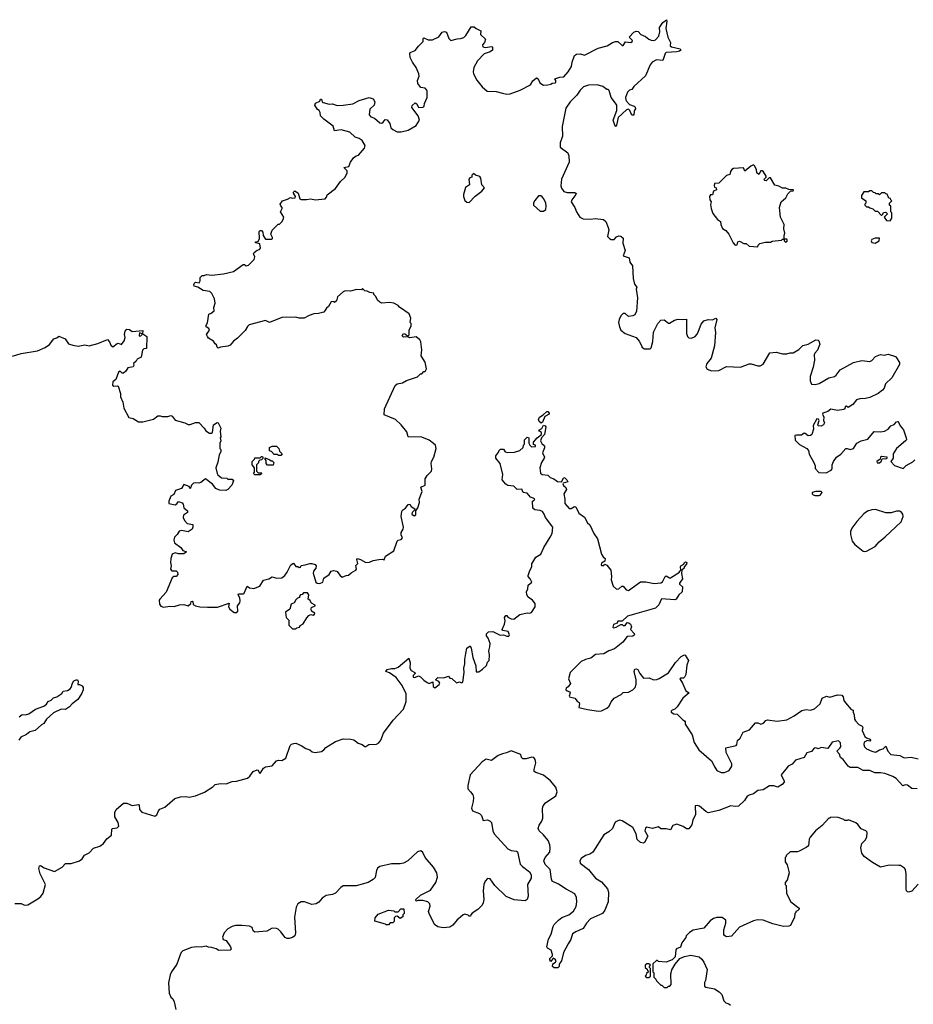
# Model space of a CAD drawing. Extents: x 1980017 to 2252640, y 74400 to 266395.
# Tile 277 of 388: x 2107881 to 2116180, y 230782 to 239928. Entities that reach past the tile are written whole.
import ezdxf

# ---------------------------------------------------------------- set-up
doc = ezdxf.new("R2010")
doc.units = 0

msp = doc.modelspace()

# ---------------------------------------------------------------- linework, layer by layer
at = {"layer": '0CON20XD'}
for points in [[(2111705.8, 235824.2), (2111726.2, 235865), (2111750, 235945), (2111742.5, 235975), (2111725, 235992.5), (2111685, 236023.3), (2111615, 236050), (2111490, 236055), (2111475, 236100), (2111422.5, 236165), (2111372.5, 236215), (2111267, 236257), (2111270, 236315), (2111368.3, 236531.7), (2111385, 236546.7), (2111435, 236553.8), (2111474.1, 236575.9), (2111575, 236610), (2111601.7, 236638.3), (2111615, 236640), (2111635, 236660), (2111645, 236660), (2111660, 236685), (2111647, 236747), (2111610, 236805), (2111617, 236863), (2111606.4, 236936.4), (2111597.5, 236955), (2111563, 236983), (2111505, 236973.3), (2111485, 236982.5), (2111445, 236980), (2111433, 236993), (2111445, 237012.5), (2111465, 237007.5), (2111485, 236990), (2111497.7, 237002.3), (2111498.8, 237045), (2111516.1, 237086.1), (2111516.7, 237105), (2111507.5, 237115), (2111512.5, 237155), (2111497.5, 237195), (2111407, 237257), (2111395, 237272.5), (2111355, 237296.7), (2111315, 237302.5), (2111245, 237296.7), (2111225, 237303.3), (2111203, 237323), (2111188.3, 237358.3), (2111170, 237375), (2111168.3, 237388.3), (2111133, 237393), (2111107, 237407), (2111085, 237410), (2111065, 237430), (2111055, 237420), (2111008.3, 237421.7), (2110953, 237407), (2110905, 237410), (2110885, 237400), (2110832.5, 237355), (2110821.7, 237318.3), (2110805, 237300), (2110795, 237310), (2110773.6, 237306.4), (2110750, 237265), (2110730.7, 237249.3), (2110705, 237212.5), (2110655, 237200), (2110613, 237197), (2110568.3, 237181.7), (2110523, 237157), (2110475, 237156.7), (2110445, 237166.7), (2110315, 237163.3), (2110200, 237115), (2110165, 237135.7), (2110013.3, 237095), (2109995, 237080), (2109975, 237042), (2109905, 236969.2), (2109866.7, 236943.3), (2109835, 236905.7), (2109812.5, 236895), (2109745, 236887.5), (2109725, 236876.7), (2109713.8, 236885), (2109708.3, 236908.3), (2109695, 236917.5), (2109681.4, 236941.4), (2109635, 236971.2), (2109624.2, 236985), (2109616, 237005), (2109643.8, 237045), (2109638.8, 237058.8), (2109613.3, 237075), (2109610, 237085), (2109626.4, 237113.6), (2109636.7, 237193.3), (2109658.3, 237201.7), (2109686.7, 237225), (2109682.5, 237255), (2109696.7, 237295), (2109690, 237335), (2109664, 237385), (2109646.2, 237405), (2109585, 237414.3), (2109535, 237443.8), (2109502, 237452), (2109497.5, 237465), (2109505, 237480), (2109515, 237490), (2109546.4, 237483.6), (2109555.9, 237504.1), (2109556.7, 237535), (2109575, 237552.5), (2109595, 237552.5), (2109615, 237562.5), (2109664.3, 237554.3), (2109775, 237566.7), (2109865, 237590.6), (2109955, 237653.3), (2109970, 237655), (2109985, 237642.5), (2110005, 237647.5), (2110058.8, 237701.2), (2110063.3, 237725), (2110053.3, 237755), (2110057.5, 237765), (2110085, 237787.5), (2110107, 237793), (2110117.5, 237805), (2110110, 237845), (2110070, 237855), (2110070, 237865), (2110095, 237867.5), (2110109.2, 237895), (2110105, 237960), (2110115, 237970), (2110125, 237970), (2110140, 237955), (2110142.5, 237925), (2110165, 237890.8), (2110221.2, 237888.8), (2110230, 237895), (2110228.8, 237905), (2110213.3, 237935), (2110226.4, 237973.6), (2110240.7, 237989.3), (2110281.7, 238028.3), (2110295, 238030), (2110315, 238050), (2110327, 238073), (2110332.5, 238095), (2110302.5, 238145), (2110320, 238175), (2110320, 238185), (2110305, 238200), (2110300, 238215), (2110322.5, 238245), (2110369.5, 238260.5), (2110395, 238277.5), (2110415, 238270), (2110440, 238275), (2110442.5, 238285), (2110423, 238317), (2110423, 238327), (2110435, 238337.5), (2110465.8, 238315.8), (2110482.5, 238265), (2110495, 238258.8), (2110545, 238257.5), (2110585, 238264), (2110625, 238256), (2110717.5, 238265), (2110731.7, 238278.3), (2110735, 238300), (2110815, 238360), (2110860, 238425), (2110902.5, 238465), (2110922.5, 238505), (2110922.5, 238525), (2110890, 238555), (2110937.5, 238565), (2110954.3, 238605.7), (2110980, 238645), (2111005, 238663.3), (2111028.8, 238671.2), (2111083.3, 238735), (2111089.3, 238759.3), (2111062.5, 238805), (2111033.6, 238823.6), (2110995, 238836.7), (2110947.5, 238885), (2110865, 238905.7), (2110805, 238897.5), (2110790.6, 238940.6), (2110704.2, 239004.2), (2110673.9, 239033.9), (2110672.5, 239065), (2110662.5, 239085), (2110647.5, 239095), (2110622.5, 239135), (2110627, 239153), (2110668.3, 239171.7), (2110675, 239190), (2110685, 239190), (2110690, 239165), (2110698.3, 239158.3), (2110755, 239143.3), (2110785, 239146.7), (2110828.8, 239131.2), (2110885, 239133.3), (2110975, 239147.5), (2111035, 239177.5), (2111125.9, 239205.9), (2111165, 239193.8), (2111179.2, 239165), (2111173.3, 239135), (2111132, 239098), (2111126.7, 239045), (2111142.5, 239025), (2111175, 239012.5), (2111225, 238970.8), (2111243.6, 238966.4), (2111257.5, 238975), (2111275, 239002.5), (2111295, 238997.5), (2111317.5, 238965), (2111327.5, 238925), (2111345, 238907.5), (2111385, 238887.5), (2111425, 238886.7), (2111487.7, 238902.3), (2111562.5, 238945), (2111592.5, 238995), (2111582.5, 239035), (2111523, 239113), (2111525, 239130), (2111555, 239156.7), (2111568.3, 239148.3), (2111583.8, 239113.8), (2111627.5, 239115), (2111636, 239124), (2111639.5, 239150.5), (2111663.8, 239205), (2111665.9, 239264.1), (2111661.2, 239275), (2111645, 239292.5), (2111605, 239297.5), (2111577.5, 239335), (2111576.7, 239365), (2111590, 239405), (2111588.8, 239425), (2111563.3, 239485), (2111527.5, 239535), (2111506.7, 239576.7), (2111503.8, 239615), (2111506.7, 239623.3), (2111555, 239642.5), (2111585, 239683.3), (2111627.5, 239725), (2111627.5, 239755), (2111635, 239760), (2111675, 239742.5), (2111715, 239742.5), (2111775, 239770), (2111805, 239812.5), (2111825, 239820), (2111845, 239812.5), (2111865, 239752.5), (2111884.1, 239734.1), (2111945, 239752), (2111975, 239753.8), (2112005, 239763.3), (2112025, 239782.5), (2112075, 239863.3), (2112101.7, 239861.7), (2112120, 239845), (2112162.5, 239825), (2112161.4, 239791.4), (2112207, 239747), (2112197.5, 239715), (2112177.5, 239695), (2112182.5, 239675), (2112205, 239671.2), (2112265, 239680), (2112271.7, 239671.7), (2112272.5, 239645), (2112251.7, 239628.3), (2112195, 239611.2), (2112133.3, 239545), (2112098.8, 239485), (2112091.2, 239445), (2112094.1, 239424.1), (2112125, 239366.7), (2112175, 239303.3), (2112223.9, 239263.9), (2112305, 239261.2), (2112365, 239246.2), (2112405, 239236.7), (2112435, 239238.8), (2112527.7, 239272.3), (2112625, 239323.3), (2112645, 239360), (2112681.2, 239388.8), (2112695, 239380), (2112712.3, 239342.3), (2112745, 239320), (2112785, 239322.5), (2112815, 239330), (2112825, 239340), (2112855, 239342.5), (2112860, 239345), (2112860, 239365), (2112851.7, 239378.3), (2112897, 239393), (2112935, 239397.5), (2112975, 239442.5), (2113005, 239492.5), (2113011.4, 239535), (2113033.8, 239595), (2113051.7, 239608.3), (2113085, 239610), (2113125, 239597.5), (2113252.5, 239665), (2113335.8, 239684.2), (2113385, 239716.7), (2113413.6, 239726.4), (2113436.1, 239726.1), (2113475, 239687.5), (2113485, 239687.5), (2113506.7, 239723.3), (2113557.5, 239715), (2113570, 239725), (2113572.5, 239735), (2113542.5, 239765), (2113585, 239812.5), (2113605, 239822.5), (2113625, 239817.5), (2113649.3, 239789.3), (2113693.6, 239773.6), (2113725, 239747.5), (2113745, 239737.5), (2113770, 239735), (2113785, 239742.5), (2113815.9, 239774.1), (2113825.8, 239815), (2113824.2, 239855), (2113834.5, 239875.5), (2113855, 239902), (2113888.3, 239928.3), (2113892.5, 239915), (2113881.2, 239845), (2113901.2, 239765), (2113926.4, 239716.4), (2113922.5, 239685), (2113935, 239676.7), (2114015, 239656.7), (2114022.5, 239645), (2114010, 239635), (2113985, 239630), (2113885, 239622.5), (2113876.4, 239613.6), (2113855, 239550), (2113793.6, 239556.4), (2113755, 239532.5), (2113735, 239507.5), (2113692.3, 239407.7), (2113583.6, 239306.4), (2113565, 239280), (2113545, 239272.5), (2113526.7, 239255), (2113508.6, 239205), (2113509.2, 239185), (2113515, 239170), (2113545, 239141.2), (2113587.5, 239125), (2113597.5, 239115), (2113599.3, 239100.7), (2113588.3, 239081.7), (2113585, 239040), (2113565, 239040), (2113546.2, 239086.2), (2113535, 239097.5), (2113515, 239092.5), (2113439.5, 239020.5), (2113425, 238947.5), (2113415, 238937.5), (2113410, 238940), (2113392.5, 238995), (2113427.5, 239085), (2113426.7, 239135), (2113414.1, 239154.1), (2113373.3, 239205), (2113355, 239270), (2113345, 239280), (2113335, 239280), (2113297, 239307), (2113245, 239322.5), (2113165, 239320), (2113116.4, 239303.6), (2113086.1, 239273.9), (2113053.9, 239226.1), (2112994.2, 239165.8), (2112953.3, 239105), (2112917.5, 238935), (2112922.5, 238845), (2112900, 238785), (2112900, 238745), (2112970.7, 238690.7), (2112980, 238665), (2112983.6, 238606.4), (2112913.6, 238446.4), (2112907.5, 238385), (2112913.3, 238363.3), (2112933.3, 238333.3), (2112965, 238323.3), (2113035, 238323.3), (2113047.5, 238315), (2113046.7, 238305), (2113007.5, 238255), (2113002.5, 238235), (2113037.5, 238185), (2113053, 238143), (2113083.6, 238093.6), (2113115, 238080), (2113185, 238074), (2113225, 238080.8), (2113303.3, 238073.3), (2113323.6, 238053.6), (2113347.3, 237997.3), (2113351.2, 237975), (2113340, 237915), (2113357.5, 237895), (2113375, 237886.7), (2113403, 237887), (2113425, 237910), (2113445, 237920), (2113465, 237916.7), (2113485, 237900), (2113482.3, 237852.3), (2113503.8, 237785), (2113486.2, 237735), (2113542.5, 237715), (2113546.2, 237675), (2113571.2, 237641.2), (2113579.4, 237525), (2113590.8, 237470.8), (2113612.5, 237445), (2113606.7, 237425), (2113618.8, 237345), (2113608.3, 237221.7), (2113593, 237187), (2113575, 237177.5), (2113535, 237172.5), (2113505, 237200), (2113485, 237200), (2113463, 237177), (2113447.5, 237145), (2113443.3, 237115), (2113450, 237075), (2113463.3, 237045), (2113505, 237013.8), (2113605, 236976.7), (2113633.6, 236943.6), (2113660, 236895), (2113660, 236885), (2113685, 236870), (2113735, 236870), (2113745, 236880), (2113761.7, 236938.3), (2113767.5, 237025), (2113807.5, 237105), (2113835, 237137.5), (2113865, 237140), (2113905, 237110), (2113915, 237110), (2113963, 237137), (2113995, 237147.5), (2114035, 237142.5), (2114075, 237147.5), (2114073.3, 237015), (2114082.5, 236985), (2114095, 236973.3), (2114119.3, 236970.7), (2114153.6, 236986.4), (2114173.6, 237006.4), (2114186.1, 237033.9)], [(2114735, 237820), (2114740, 237835), (2114755, 237850), (2114805, 237862.5), (2114855, 237862.5), (2114868.3, 237871.7), (2114955, 237880), (2114965, 237890), (2114980, 237890), (2114980, 237875), (2114993, 237863), (2115008.3, 237871.7), (2115010, 237885), (2115005, 237890), (2114980, 237890), (2114980, 237925), (2114987.5, 237945), (2114977.5, 237985), (2114980, 238025), (2114946.2, 238095), (2114936.7, 238185), (2114952.5, 238235), (2114995, 238272.5), (2115015, 238310), (2115041.7, 238338.3), (2115065, 238340), (2115068.3, 238348.3), (2115025, 238350), (2114995, 238362.5), (2114965, 238362.5), (2114931.7, 238381.7), (2114895, 238390), (2114855, 238460), (2114841.7, 238458.3), (2114815, 238432.5), (2114800, 238435), (2114792.5, 238445), (2114812.5, 238465), (2114812.5, 238475), (2114790, 238515), (2114775.8, 238525.8), (2114765, 238523.3), (2114745, 238490), (2114727.5, 238505), (2114723.8, 238535), (2114707.5, 238567.5), (2114695, 238578.8), (2114670.9, 238569.1), (2114615, 238522.5), (2114601.7, 238551.7), (2114510, 238545), (2114493.6, 238536.4), (2114481.7, 238518.3), (2114475, 238490), (2114445, 238480), (2114375, 238410), (2114334.1, 238405.9), (2114330, 238385), (2114333.8, 238373.8), (2114350, 238365), (2114351.7, 238348.3), (2114323.6, 238336.4), (2114315, 238300), (2114295, 238300), (2114287.5, 238285), (2114290, 238255), (2114302.5, 238235), (2114297.5, 238212.5), (2114304.1, 238174.1), (2114319.2, 238129.2), (2114362.3, 238072.3), (2114388, 238055), (2114392, 238025), (2114408.1, 237988.1), (2114439.6, 237969.6), (2114466.6, 237936.6), (2114506, 237855), (2114525, 237833.8), (2114543, 237837), (2114550, 237865), (2114565, 237872.5), (2114605, 237850), (2114628.3, 237848.3), (2114655, 237823.3), (2114735, 237820)], [(2112055, 238230), (2112110, 238290), (2112172.5, 238335), (2112197.5, 238365), (2112173.3, 238395), (2112162.5, 238455), (2112153, 238473), (2112113, 238483), (2112095, 238500), (2112080, 238485), (2112080, 238465), (2112061.7, 238458.3), (2112053, 238447), (2112057.5, 238395), (2112021.7, 238368.3), (2112003.8, 238305), (2112003.3, 238285), (2112015, 238250), (2112033.3, 238233.3), (2112055, 238230)], [(2112745, 238150), (2112767.5, 238165), (2112771.2, 238195), (2112766.7, 238225), (2112750, 238265), (2112733, 238283), (2112721.7, 238291.7), (2112698.3, 238291.7), (2112665, 238250), (2112653, 238227), (2112652.5, 238205), (2112715, 238150), (2112745, 238150)], [(2115965, 238060), (2115980, 238085), (2115980, 238135), (2115970, 238145), (2115970, 238195), (2115960, 238205), (2115960, 238225), (2115980, 238245), (2115970, 238255), (2115968.3, 238268.3), (2115951.7, 238271.7), (2115938.3, 238308.3), (2115925, 238310), (2115915, 238320), (2115885, 238320), (2115865, 238300), (2115855, 238310), (2115835, 238310), (2115825, 238320), (2115811.7, 238321.7), (2115795, 238340), (2115775, 238340), (2115765, 238330), (2115721.7, 238328.3), (2115700, 238295), (2115700, 238275), (2115740, 238245), (2115740, 238225), (2115730, 238215), (2115730, 238205), (2115745, 238190), (2115765, 238190), (2115775, 238180), (2115805, 238170), (2115825, 238150), (2115848.3, 238148.3), (2115885, 238110), (2115898.3, 238121.7), (2115901.7, 238138.3), (2115925, 238140), (2115940, 238125), (2115910, 238095), (2115931.7, 238061.7), (2115965, 238060)], [(2115825, 237852.5), (2115863.3, 237875), (2115865, 237900), (2115825, 237898), (2115794.6, 237885.4), (2115788.9, 237875), (2115795, 237858), (2115825, 237852.5)], [(2114186.1, 237033.9), (2114209.3, 237100.7), (2114235, 237132.5), (2114275, 237142.5), (2114315, 237140), (2114345, 237156.2), (2114355, 237142.5), (2114336.7, 237065), (2114342.5, 237022.5), (2114335, 236900), (2114303.8, 236785), (2114263.3, 236735), (2114252.5, 236705), (2114265, 236682.5), (2114305, 236666.7), (2114375, 236671.2), (2114446.4, 236706.4), (2114575, 236700), (2114655, 236732.5), (2114675, 236732.5), (2114735, 236712.5), (2114757, 236713), (2114785, 236730), (2114847.1, 236832.9), (2114905, 236838.8), (2114965, 236823.8), (2115005, 236823.3), (2115035, 236833.3), (2115065, 236834), (2115116.2, 236865), (2115155, 236902.5), (2115205, 236914), (2115275, 236953.3), (2115295, 236952.5), (2115302.5, 236945), (2115312.5, 236915), (2115290.7, 236859.3), (2115265, 236830), (2115260, 236815), (2115263.8, 236765), (2115251.2, 236701.2), (2115221.2, 236615), (2115221.2, 236575), (2115234.2, 236544.2), (2115269.5, 236540.5), (2115305, 236548.8), (2115395, 236602), (2115447.5, 236615), (2115463.9, 236626.1), (2115501.2, 236675), (2115625, 236743.3), (2115701.7, 236761.7), (2115775, 236753.8), (2115795, 236764), (2115828.8, 236801.2), (2115875, 236817.5), (2115908.3, 236811.7), (2115945, 236821.1), (2116015, 236798.8), (2116025, 236788.8), (2116053.3, 236745), (2116053.3, 236725), (2115979.4, 236600.6), (2115921.2, 236545), (2115908, 236505), (2115895, 236488), (2115854.5, 236455.5), (2115775, 236419.2), (2115735, 236410), (2115682.3, 236407.7), (2115652.3, 236397.7), (2115617.5, 236355), (2115575, 236327.5), (2115559.3, 236339.3), (2115547.5, 236335), (2115543.8, 236315), (2115535, 236306.2), (2115475, 236299.2), (2115415, 236311.2), (2115385, 236290), (2115340, 236275), (2115336.7, 236265), (2115350, 236235), (2115346.7, 236205), (2115353.8, 236185), (2115346.7, 236165), (2115325, 236152.5), (2115297.5, 236155), (2115294, 236165), (2115306.2, 236205), (2115298.1, 236218.1), (2115285, 236221.2), (2115251.1, 236158.9), (2115254.2, 236125), (2115236.2, 236075), (2115225, 236066.2), (2115205, 236063.8), (2115176.1, 236086.1), (2115165, 236086.7), (2115141.7, 236068.3), (2115095, 236070), (2115080, 236065), (2115081.7, 236021.7), (2115123.6, 235983.6), (2115190, 235945), (2115207, 235927), (2115213, 235893), (2115257.5, 235815), (2115267.5, 235785), (2115268.3, 235758.3), (2115303, 235723), (2115371.7, 235718.3), (2115416.4, 235743.6), (2115427.5, 235755), (2115427.5, 235795), (2115437.5, 235825), (2115467.5, 235865), (2115505.9, 235894.1), (2115552.5, 235945), (2115565, 235946.7), (2115595, 235936), (2115625, 235946), (2115654.3, 235995.7), (2115695, 236016.2), (2115757.3, 236032.7), (2115815, 236104), (2115875, 236099.2), (2115913.9, 236106.1), (2115945, 236126.2), (2115971.2, 236155), (2116001.7, 236168.3), (2116025, 236193.3), (2116035, 236196), (2116046.7, 236185), (2116058.8, 236155), (2116089.1, 236119.1), (2116114.2, 236045), (2116115.8, 236025), (2116108.8, 236015), (2116023.8, 235945), (2115994, 235896), (2115993.3, 235855), (2115972.5, 235825), (2116005, 235787.5), (2116085, 235760), (2116114.2, 235785.8), (2116175, 235820), (2116195, 235840)], [(2107815, 236802.2), (2107895, 236826.8), (2108045, 236852.3), (2108117.2, 236882.8), (2108158, 236912), (2108197.5, 236965), (2108225, 236972.5), (2108245, 236987.5), (2108303.3, 236965), (2108335, 236916.2), (2108375, 236904.4), (2108425, 236897.1), (2108485, 236907.5), (2108525, 236898.8), (2108605, 236921.2), (2108695, 236957.5), (2108716.2, 236935), (2108726.4, 236906.4), (2108745, 236890), (2108785, 236920), (2108795, 236922.5), (2108825, 236912.5), (2108852, 236945), (2108861.2, 236975), (2108853.8, 237005), (2108861.2, 237035), (2108875, 237053.3), (2108901.7, 237051.7), (2108925, 237032.5), (2109025, 237040), (2109020, 237010), (2108995, 237020), (2108990, 236995), (2108995, 236990), (2109007, 236993), (2109025, 237010), (2109062.5, 236985), (2109057.5, 236875), (2109035, 236870), (2109021.2, 236858.8), (2109008.8, 236795), (2108972.5, 236775), (2108962.5, 236755), (2108937.5, 236735), (2108941.2, 236715), (2108933.3, 236705), (2108885.4, 236694.6), (2108866.9, 236665), (2108845, 236646.2), (2108833.8, 236643.8), (2108815, 236663.3), (2108800, 236655), (2108774.2, 236585.8), (2108744.4, 236565), (2108741.5, 236535), (2108755, 236522.9), (2108785, 236528.8), (2108796.2, 236525), (2108816.2, 236455), (2108816.7, 236425), (2108840, 236375), (2108849.5, 236319.5), (2108895, 236232.5), (2108935, 236222.5), (2108985, 236193.3), (2109024.1, 236194.1), (2109125, 236218), (2109165, 236247.5), (2109185, 236250), (2109205, 236242), (2109256.8, 236243.2), (2109285, 236250.8), (2109298, 236245), (2109325, 236208.8), (2109415, 236183.3), (2109447, 236167), (2109465, 236166.7), (2109515, 236186), (2109545, 236185.8), (2109593.8, 236135), (2109608.3, 236108.3), (2109645, 236087.5), (2109665, 236087.5), (2109672.5, 236095), (2109680, 236165), (2109715, 236187.5), (2109725, 236182.5), (2109750, 236135), (2109743.8, 236105), (2109747.5, 236055), (2109743.3, 236045), (2109750, 236015), (2109740, 235995), (2109740, 235945), (2109750, 235935), (2109750, 235915), (2109732.5, 235885), (2109722.3, 235817.7), (2109702, 235765), (2109713.6, 235713.6), (2109720.7, 235700.7), (2109755, 235672.5), (2109805, 235670), (2109815, 235660), (2109855, 235660), (2109867.5, 235645), (2109852.5, 235605), (2109813.3, 235565), (2109795, 235556.2), (2109737, 235557), (2109702.5, 235575), (2109670, 235615), (2109605, 235664.2), (2109561.7, 235628.3), (2109545, 235622.5), (2109515, 235626.7), (2109495, 235622.5), (2109477.5, 235605), (2109465, 235570), (2109453.3, 235593.3), (2109405, 235610), (2109382.5, 235575), (2109327.5, 235555), (2109311.2, 235518.8), (2109283, 235503), (2109265.7, 235455), (2109266.2, 235435), (2109325, 235421.9), (2109339.8, 235430.2), (2109355, 235452), (2109390.6, 235440.6), (2109398.6, 235428.6), (2109403.9, 235393.9), (2109440, 235365), (2109438.3, 235351.7), (2109403, 235327), (2109400, 235305), (2109410, 235275), (2109435, 235250), (2109488.3, 235238.3), (2109490, 235215), (2109482.5, 235195), (2109445, 235172.5), (2109385, 235182.5), (2109361.7, 235178.3), (2109342.5, 235145), (2109318.3, 235121.7), (2109311.2, 235095), (2109319.5, 235069.5), (2109377.5, 235025), (2109397, 234997), (2109430, 234985), (2109405, 234967.5), (2109355, 234966.7), (2109325, 234976), (2109297.5, 234965), (2109283.3, 234925), (2109280, 234885), (2109287.5, 234855), (2109280, 234825), (2109295, 234810), (2109335, 234807.5), (2109346.2, 234796.2), (2109350, 234775), (2109335, 234756.7), (2109313.6, 234756.4), (2109297.5, 234745), (2109240.7, 234609.3), (2109183, 234547), (2109177.5, 234535), (2109178.3, 234498.3), (2109190.7, 234480.7), (2109215, 234470), (2109275, 234480), (2109315, 234476.7), (2109365, 234492), (2109405, 234496), (2109446, 234484), (2109470, 234505), (2109472.5, 234525), (2109485, 234526.7), (2109490, 234525), (2109492.5, 234495), (2109513, 234483), (2109555, 234473.3), (2109625, 234471.2), (2109718.3, 234471.7), (2109825, 234507.5), (2109820, 234475), (2109832.7, 234452.7), (2109872.7, 234422.7), (2109896.8, 234423.2), (2109907.1, 234435), (2109902.5, 234485), (2109925, 234511.2), (2109928.9, 234528.9), (2109925, 234557.5), (2109910, 234585), (2109913.3, 234595), (2109955, 234594.2), (2109965, 234600), (2109992.5, 234665), (2110015, 234650), (2110055, 234646.2), (2110110, 234665), (2110145, 234722.5), (2110195, 234733.8), (2110225, 234752.5), (2110269.3, 234739.3), (2110315, 234744), (2110342.5, 234765), (2110366.2, 234795), (2110397.5, 234865), (2110425, 234880), (2110445, 234850), (2110465, 234850), (2110475, 234840), (2110488.3, 234841.7), (2110495, 234860), (2110533.3, 234863.3), (2110574.1, 234875.9), (2110595, 234877.5), (2110625, 234868.8), (2110633.8, 234855), (2110632, 234835), (2110610, 234805), (2110606.4, 234786.4), (2110631.2, 234705), (2110645, 234693.3), (2110668.3, 234691.7), (2110696.4, 234703.6), (2110705, 234740), (2110756.4, 234773.6), (2110775, 234806.7), (2110795, 234812.5), (2110825, 234806.7), (2110856, 234766), (2110875, 234751.2), (2110913.6, 234766.4), (2110935, 234768), (2110959.7, 234790.3), (2111002.5, 234815), (2111007.5, 234825), (2111003, 234857), (2111021.7, 234878.3), (2111013.3, 234915), (2111017.5, 234922.5), (2111045, 234915.7), (2111097, 234887), (2111130, 234890), (2111165, 234906), (2111215, 234913.8), (2111246.2, 234916.2), (2111265, 234910), (2111277.5, 234945), (2111356.4, 234993.6), (2111386.7, 235085), (2111395, 235093.3), (2111425, 235100), (2111435.8, 235115), (2111423.9, 235143.9), (2111423.8, 235165), (2111442.5, 235195), (2111445.5, 235215), (2111424.1, 235314.1), (2111430.5, 235359.5), (2111437, 235373), (2111465, 235390), (2111490, 235425), (2111505, 235427.5), (2111517, 235407), (2111550, 235385), (2111548.3, 235371.7), (2111525, 235350), (2111522.5, 235335), (2111545, 235320), (2111560.7, 235329.3), (2111560, 235365), (2111577, 235393), (2111593.3, 235445), (2111590, 235475), (2111618, 235545), (2111606.7, 235585), (2111645.8, 235605), (2111647.4, 235662.6), (2111665, 235693.3), (2111703.9, 235736.1), (2111710, 235755), (2111701.2, 235805), (2111705.8, 235824.2)], [(2112725, 236180), (2112703.8, 236195), (2112700, 236215), (2112707.5, 236235), (2112743, 236257), (2112775, 236290), (2112785, 236287.5), (2112797.5, 236275), (2112797.5, 236265), (2112757, 236243), (2112735, 236190), (2112725, 236180)], [(2107835, 231717.5), (2107895, 231720), (2107925, 231702.5), (2107955, 231707.5), (2108048.3, 231761.7), (2108077.5, 231785), (2108097.5, 231815), (2108120, 231895), (2108071.2, 231995), (2108057.5, 232045), (2108065, 232070), (2108075, 232072.5), (2108109.2, 232049.2), (2108205, 232017.5), (2108275, 232057.5), (2108305, 232090), (2108358.3, 232091.7), (2108437.5, 232115), (2108460, 232135), (2108482.3, 232167.7), (2108525, 232190), (2108565, 232232), (2108625, 232250), (2108658.8, 232275), (2108691.3, 232318.7), (2108733.8, 232355), (2108735, 232410), (2108743, 232417), (2108787, 232423), (2108801.7, 232438.3), (2108795, 232470), (2108763.8, 232525), (2108763.3, 232565), (2108777, 232593), (2108845, 232650), (2108875, 232650), (2108925, 232630), (2108985, 232640), (2108990, 232635), (2108993, 232593), (2109015, 232567.5), (2109135, 232530), (2109155, 232542.5), (2109169.3, 232580.7), (2109183.8, 232596.2), (2109227.5, 232615), (2109322.5, 232695), (2109375, 232710), (2109425, 232713.3), (2109455, 232707.5), (2109515, 232720), (2109596.1, 232753.9), (2109675, 232803.3), (2109695, 232823.3), (2109745, 232833.3), (2109799.3, 232830.7), (2109855, 232853.3), (2109895, 232856.7), (2109995, 232884), (2110019.5, 232900.5), (2110050, 232945), (2110085, 232961.2), (2110095.9, 232955.9), (2110104.3, 232934.3), (2110115, 232926.7), (2110144.4, 232975.6), (2110165, 232987.5), (2110225, 232996.2), (2110265, 233043.8), (2110285, 233050), (2110315, 233047.5), (2110352.7, 233067.3), (2110394.3, 233185), (2110405, 233197.5), (2110426.2, 233206.2), (2110445, 233207.5), (2110495, 233187.5), (2110538.7, 233158.7), (2110575.5, 233145.5), (2110597.3, 233127.3), (2110625, 233120), (2110685, 233131.2), (2110706.7, 233145), (2110725, 233166.7), (2110815, 233223.3), (2110885, 233247.5), (2110955, 233245.8), (2110985, 233238.8), (2111025, 233206.7), (2111060, 233195), (2111085, 233177.5), (2111095, 233177.5), (2111123.6, 233196.4), (2111195, 233200), (2111215, 233212.5), (2111233.3, 233235), (2111259.3, 233300.7), (2111348.3, 233421.7), (2111443.8, 233525), (2111469.2, 233595), (2111469.2, 233665), (2111434, 233745), (2111377.3, 233817.3), (2111315, 233861.2), (2111280, 233875), (2111295, 233892), (2111335, 233902.5), (2111365, 233902.2), (2111396.9, 233913.1), (2111495, 233997.5), (2111506, 233954), (2111502.9, 233905), (2111515, 233884.4), (2111550, 233865), (2111553.3, 233855), (2111534.6, 233835.4), (2111535, 233822.5), (2111551.2, 233818.8), (2111585, 233834), (2111604.3, 233824.3), (2111635, 233792), (2111665, 233771.2), (2111685, 233763.3), (2111717.5, 233777.5), (2111720, 233735), (2111735, 233721.2), (2111776.5, 233753.5), (2111782, 233765), (2111775, 233781.2), (2111742.5, 233795), (2111765, 233816.7), (2111815.6, 233814.4), (2111861.7, 233831.7), (2111875, 233812.5), (2111895, 233810), (2111938.3, 233768.3), (2111965, 233776.7), (2111985, 233767.5), (2111995, 233773.3), (2112010, 233865), (2112005.6, 233905), (2112014.5, 233945), (2112013.6, 233985), (2112025, 234042.5), (2112035, 234090), (2112065, 234112.5), (2112075, 234090), (2112088.6, 234005), (2112116, 233925), (2112121.7, 233871.7), (2112145, 233870), (2112180, 233895), (2112215, 233930), (2112225, 233960), (2112240, 233975), (2112243.3, 234025), (2112237.5, 234065), (2112247.7, 234102.3), (2112248.8, 234135), (2112232.5, 234182.5), (2112216.2, 234205), (2112217.5, 234225), (2112235, 234242.5), (2112275.9, 234244.1), (2112341.8, 234211.8), (2112375, 234214.6), (2112405, 234200.8), (2112425, 234201.1), (2112430.8, 234215), (2112417.1, 234245), (2112367.5, 234255), (2112361.2, 234265), (2112382, 234315), (2112388, 234345), (2112384, 234375), (2112395, 234392.5), (2112405, 234392.5), (2112415, 234380), (2112445, 234364), (2112468.8, 234361.2), (2112525, 234402.9), (2112595, 234420), (2112615, 234416.7), (2112635, 234423.3), (2112666.7, 234475), (2112666.7, 234505), (2112643.3, 234535), (2112602.5, 234565), (2112590, 234585), (2112587.5, 234615), (2112599.3, 234640.7), (2112603.8, 234675), (2112636.7, 234705), (2112622, 234735), (2112603.3, 234755), (2112602.5, 234765), (2112618.3, 234811.7), (2112637.5, 234845), (2112637.5, 234875), (2112673.3, 234935), (2112720, 234965), (2112747.5, 235025), (2112807.2, 235122.8), (2112825.4, 235154.6), (2112832.5, 235215), (2112763.7, 235303.7), (2112752.9, 235335), (2112735, 235358.8), (2112715, 235369.2), (2112664.2, 235374.2), (2112645, 235392.5), (2112642.5, 235455), (2112660, 235465), (2112665, 235476.7), (2112625, 235493.3), (2112595, 235530.8), (2112557.5, 235535), (2112545, 235566.7), (2112500, 235565), (2112470, 235595), (2112415, 235601.2), (2112395, 235612.5), (2112362.5, 235655), (2112366.7, 235705), (2112342.5, 235805), (2112302.5, 235855), (2112303.3, 235876.7), (2112330, 235915), (2112330, 235925), (2112345, 235940), (2112375, 235940), (2112390, 235915), (2112415, 235907.5), (2112475, 235912.5), (2112525, 235927.5), (2112557, 235953), (2112560, 235975), (2112570, 235985), (2112570, 236025), (2112595, 236050), (2112610, 236045), (2112610, 235995), (2112620, 235975), (2112635, 235960), (2112670, 235965), (2112670, 235975), (2112653, 235983), (2112653.3, 236005), (2112686.7, 236045), (2112726.2, 236073.8), (2112727.5, 236095), (2112707.5, 236105), (2112703.3, 236115), (2112730, 236130), (2112745, 236162.5), (2112762.5, 236155), (2112768, 236145), (2112753.8, 236075), (2112727.5, 236045), (2112717.5, 236015), (2112730.7, 235990.7), (2112755, 235970), (2112755, 235950), (2112737.1, 235905), (2112754, 235865), (2112752, 235855), (2112726.2, 235815), (2112712.5, 235765), (2112718.8, 235715), (2112734.3, 235704.3), (2112785, 235697.5), (2112808.8, 235675), (2112842.4, 235662.4), (2112875, 235639.5), (2112914.1, 235635.9), (2112935, 235676.2), (2112945, 235673.3), (2112961.2, 235655), (2112970, 235635), (2112928, 235622), (2112924.1, 235615.9), (2112930.6, 235600.6), (2112952.3, 235582.3), (2112958.8, 235565), (2112934.4, 235525), (2112944.4, 235475), (2112945, 235433.3), (2112985, 235387.5), (2113001.7, 235388.3), (2113033, 235407), (2113045, 235403.8), (2113075, 235343.8), (2113125, 235306.2), (2113154.2, 235254.2), (2113176.2, 235236.2), (2113214, 235155), (2113247.5, 235105), (2113285, 234962.5), (2113298.3, 234938.3), (2113316.7, 234925), (2113315, 234900), (2113285, 234880), (2113282.5, 234865), (2113285, 234860), (2113305, 234860), (2113315, 234870), (2113335, 234862.5), (2113370, 234815), (2113376.7, 234755), (2113372.5, 234725), (2113392.5, 234665), (2113425, 234637.5), (2113445, 234642.5), (2113473.3, 234666.7), (2113485, 234667.5), (2113513.6, 234633.6), (2113535, 234627.1), (2113645, 234708), (2113695.9, 234705.9), (2113772.5, 234692.5), (2113835, 234698.8), (2113852, 234708), (2113875, 234757.5), (2113885, 234762.5), (2113915, 234742.5), (2113925, 234743.3), (2114010, 234795), (2114010, 234805), (2114020, 234815), (2114016.7, 234845), (2114021.2, 234855), (2114048.3, 234871.7), (2114055, 234887.5), (2114065, 234892.5), (2114077.5, 234885), (2114075, 234870), (2114053, 234847), (2114052.5, 234835), (2114030, 234815), (2114027.5, 234785), (2114037.5, 234735), (2114010, 234695), (2114010, 234685), (2114035, 234660), (2114033.3, 234615), (2114002.7, 234587.3), (2113977.5, 234545), (2113965, 234540), (2113840, 234550), (2113816.6, 234493.4), (2113786.7, 234463.3), (2113525, 234387.5), (2113475, 234340), (2113435, 234340), (2113428.3, 234321.7), (2113395, 234310), (2113390, 234285), (2113395, 234280), (2113420, 234285)], [(2110305, 235880), (2110285, 235880), (2110275, 235890), (2110245, 235890), (2110218.3, 235918.3), (2110200, 235925), (2110200, 235955), (2110225, 235967.5), (2110265, 235967.5), (2110286.1, 235946.1), (2110295, 235920), (2110320, 235895), (2110305, 235880)], [(2115845, 235811.2), (2115865, 235812), (2115882.5, 235825), (2115891.7, 235848.3), (2115905, 235853.3), (2115925, 235848.8), (2115935.8, 235854.2), (2115936.7, 235865), (2115885, 235871.2), (2115876.7, 235865), (2115872.5, 235845), (2115842, 235825), (2115845, 235811.2)], [(2110115, 235700), (2110065, 235700), (2110051.7, 235711.7), (2110060, 235725), (2110060, 235765), (2110040, 235795), (2110040, 235825), (2110060, 235845), (2110065, 235860), (2110115, 235860), (2110125, 235870), (2110135, 235870), (2110140, 235865), (2110138.3, 235851.7), (2110125, 235840), (2110111.7, 235838.3), (2110100, 235825), (2110098.3, 235811.7), (2110080, 235795), (2110080, 235735), (2110095, 235720), (2110128.3, 235718.3), (2110115, 235700)], [(2110235, 235790), (2110181.7, 235791.7), (2110170, 235805), (2110170, 235835), (2110160, 235845), (2110161.7, 235858.3), (2110205, 235840), (2110215, 235830), (2110225, 235830), (2110240, 235815), (2110235, 235790)], [(2115305, 235507.5), (2115315, 235512.5), (2115332.5, 235535), (2115325, 235546.7), (2115275, 235546.7), (2115240, 235535), (2115240, 235525), (2115250, 235515), (2115268.3, 235508.3), (2115305, 235507.5)], [(2115725, 234987.5), (2115745, 234992.5), (2115825.9, 235034.1), (2115861.7, 235078.3), (2115920, 235125), (2116067.5, 235265), (2116086.7, 235315), (2116082.5, 235335), (2116066.4, 235356.4), (2116055, 235362.5), (2116025, 235362.5), (2115975, 235348.8), (2115925, 235348.8), (2115829.3, 235379.3), (2115795, 235376.7), (2115755, 235362.5), (2115721.7, 235338.3), (2115655, 235267.5), (2115610, 235205), (2115597, 235173), (2115597, 235147), (2115612.5, 235085), (2115637.5, 235055), (2115715, 234992.5), (2115725, 234987.5)], [(2110445, 234270), (2110455, 234280), (2110480, 234285), (2110485, 234300), (2110513, 234317), (2110547, 234373), (2110567, 234393), (2110585, 234402.5), (2110605, 234396.7), (2110620, 234405), (2110622.5, 234415), (2110590, 234435), (2110587.5, 234455), (2110591.7, 234468.3), (2110625, 234482.5), (2110625, 234490), (2110590, 234510), (2110575, 234537.5), (2110560, 234545), (2110567.5, 234585), (2110553.8, 234603.8), (2110516.7, 234603.3), (2110505, 234590), (2110490, 234585), (2110480, 234575), (2110478.3, 234561.7), (2110460, 234555), (2110445, 234540), (2110429.3, 234510.7), (2110401.7, 234498.3), (2110388.3, 234451.7), (2110350, 234425), (2110356.7, 234375), (2110379.2, 234349.2), (2110380, 234305), (2110415, 234270), (2110445, 234270)], [(2113420, 234285), (2113465, 234310), (2113475, 234310), (2113485, 234300), (2113505, 234300), (2113521.7, 234328.3), (2113537, 234327), (2113552.5, 234315), (2113561.7, 234288.3), (2113553, 234263), (2113588.3, 234228.3), (2113590, 234215), (2113575, 234203.3), (2113521.7, 234198.3), (2113482, 234145), (2113406.4, 234083.6), (2113353.7, 234066.3), (2113305, 234036.7), (2113227.9, 234032.1), (2113185, 233998.8), (2113135, 233986), (2113095, 233966), (2112993.8, 233865), (2112976.7, 233805), (2112997, 233763), (2112975, 233730), (2112955, 233720), (2112953.3, 233705), (2112965, 233693.3), (2112990, 233685), (2112992.5, 233675), (2112983.3, 233645), (2112987.5, 233637.5), (2113036.1, 233626.1), (2113057, 233597), (2113076.1, 233586.1), (2113080, 233575), (2113075, 233540), (2113155, 233520), (2113255, 233506.7), (2113285, 233507.5), (2113335, 233532.5), (2113355, 233552.5), (2113375, 233592.5), (2113402.5, 233625), (2113468.3, 233661.7), (2113485, 233677.5), (2113535, 233683.3), (2113575, 233702.5), (2113597.5, 233725), (2113606.7, 233755), (2113606.2, 233795), (2113587.5, 233875), (2113593.9, 233896.1), (2113605, 233900), (2113623, 233893), (2113640, 233855), (2113675, 233813.3), (2113726.4, 233813.6), (2113766.7, 233796.7), (2113799.1, 233800.9), (2113821.2, 233808.8), (2113905, 233862.5), (2113971.7, 233958.3), (2114025, 234012.5), (2114055, 234027.5), (2114060, 234025), (2114092.5, 233975), (2114077, 233933), (2114068.8, 233845), (2114055, 233820), (2114045, 233813.3), (2114018.3, 233811.7), (2114012.5, 233805), (2114036.7, 233766.7), (2114067.5, 233695), (2114097.5, 233675), (2114040, 233625), (2113987.5, 233545), (2113965, 233522.5), (2113940, 233515), (2113930, 233505), (2113930, 233495), (2113955, 233480), (2113987, 233477), (2114040, 233425), (2114056.4, 233416.4), (2114062.5, 233405), (2114060, 233385), (2114127, 233287), (2114143.3, 233215), (2114188, 233145), (2114305, 233043.8), (2114335.7, 232985.7), (2114355.8, 232955.8), (2114394.5, 232934.5), (2114425, 232935.6), (2114470.8, 232955), (2114494.4, 232995), (2114495.8, 233015.8), (2114442.7, 233122.7), (2114438.8, 233165), (2114533.7, 233186.3), (2114540.6, 233195), (2114547, 233233), (2114571.2, 233255), (2114600.4, 233309.6), (2114659.2, 233330.8), (2114715, 233396.7), (2114735, 233396.2), (2114765, 233383.8), (2114788.8, 233395), (2114810.6, 233419.4), (2114825, 233424.2), (2114915, 233411.1), (2115005, 233424), (2115075, 233461.8), (2115145, 233510.8), (2115185, 233520), (2115225.4, 233514.6), (2115262.8, 233527.2), (2115316, 233575), (2115333.3, 233625), (2115375, 233643.8), (2115405, 233634), (2115475, 233656.7), (2115515, 233652.5), (2115529.5, 233639.5), (2115536.2, 233605), (2115551.4, 233581.4), (2115601.7, 233521.7), (2115620, 233515), (2115620, 233495), (2115632.3, 233472.3), (2115635, 233430), (2115642, 233415), (2115675, 233382), (2115706, 233365), (2115710, 233355), (2115705.8, 233325), (2115729.5, 233269.5), (2115745, 233257.5), (2115780, 233245), (2115783.3, 233235), (2115775, 233226.7), (2115755, 233232.5), (2115725, 233217.5), (2115721.2, 233195), (2115728, 233175), (2115744, 233155), (2115795, 233132.9), (2115825, 233123.3), (2115835, 233126.7), (2115865, 233146.7), (2115900, 233155), (2115925, 233180), (2115943.4, 233133.4), (2115972.2, 233102.2), (2116055, 233094), (2116095, 233073.1), (2116158.7, 233078.7), (2116225, 233063.8)], [(2107875, 233453.3), (2107905, 233473.3), (2107935, 233470), (2107965, 233480), (2108027.3, 233522.7), (2108105, 233552), (2108128.3, 233571.7), (2108144.4, 233595.6), (2108171.7, 233608.3), (2108195, 233630), (2108225, 233637.5), (2108272, 233668), (2108285, 233690), (2108325, 233696.7), (2108348.3, 233711.7), (2108360, 233725), (2108370, 233765), (2108385, 233786.7), (2108405, 233797.5), (2108416.7, 233796.7), (2108422.5, 233785), (2108421.7, 233751.7), (2108435, 233752.5), (2108459.5, 233739.5), (2108470, 233725), (2108470, 233705), (2108453.8, 233665), (2108421.2, 233615), (2108367.3, 233572.7), (2108342.5, 233545), (2108305, 233521.2), (2108265, 233523.3), (2108195, 233488.8), (2108129.1, 233430.9), (2108105, 233392), (2108081.9, 233378.1), (2108025, 233326), (2107975, 233313.8), (2107945, 233288.8), (2107892.5, 233265), (2107873.3, 233235)], [(2116215, 232782.5), (2116165, 232786.7), (2116125, 232818), (2116105, 232820), (2116083, 232813), (2116020, 232880), (2115988.7, 232898.7), (2115915, 232926.7), (2115874.1, 232934.1), (2115823.4, 232933.4), (2115775, 232954), (2115715.8, 232955.8), (2115665, 232981.2), (2115595, 232982.5), (2115574, 232995), (2115528.6, 233055), (2115503.3, 233075), (2115495, 233106.7), (2115468.8, 233135), (2115498.9, 233161.1), (2115506.5, 233175), (2115505, 233211.2), (2115485, 233229.4), (2115425, 233216.2), (2115385, 233160), (2115325, 233169.2), (2115295, 233156.7), (2115275, 233163.3), (2115259.3, 233160.7), (2115235, 233131.2), (2115191.9, 233118.1), (2115165, 233076.2), (2115085, 233051.2), (2115055, 233013.8), (2115017.5, 232995), (2114995, 232966.2), (2114951.4, 232915), (2114982, 232855), (2114981.2, 232845), (2114963.3, 232825), (2114920.7, 232799.3), (2114885, 232811.2), (2114845, 232812), (2114785, 232773.8), (2114735, 232768.8), (2114695, 232736.2), (2114655, 232726.2), (2114637.5, 232715), (2114613.3, 232675), (2114555, 232623.8), (2114525, 232618.8), (2114485, 232626.2), (2114375, 232581.5), (2114275, 232561.2), (2114252.7, 232572.7), (2114195, 232623.3), (2114175, 232630), (2114155, 232627.5), (2114156.4, 232543.6), (2114133.8, 232495), (2114121.7, 232448.3), (2114095, 232413.3), (2114075, 232412.5), (2114042.5, 232435), (2113985, 232456.2), (2113947, 232443), (2113925, 232402.5), (2113885, 232412.5), (2113835, 232412.5), (2113815, 232430), (2113755, 232416.7), (2113705, 232426.7), (2113691.7, 232418.3), (2113686.7, 232395), (2113713.8, 232345), (2113683.9, 232286.1), (2113675, 232280), (2113645, 232285.8), (2113614.4, 232314.4), (2113606.2, 232365), (2113575.7, 232425.7), (2113475, 232487.5), (2113455, 232492.5), (2113435, 232487.5), (2113412.5, 232475), (2113386.7, 232415), (2113353.3, 232385), (2113305, 232356.7), (2113203.2, 232196.8), (2113175, 232176.2), (2113134.1, 232165.9), (2113093.9, 232136.1), (2113083.3, 232115), (2113086.7, 232095), (2113165, 232034.3), (2113230, 231955), (2113285, 231919.2), (2113340, 231855), (2113349.4, 231825), (2113346.1, 231733.9), (2113313.9, 231656.1), (2113295, 231627.5), (2113182.7, 231577.3), (2113144.2, 231535.8), (2113115, 231487.5), (2113045, 231456.7), (2113015, 231436.7), (2112998.8, 231385), (2112976, 231345), (2112932.5, 231265), (2112912.5, 231185), (2112890, 231155), (2112890, 231135), (2112878.3, 231121.7), (2112845, 231120), (2112830, 231135), (2112831.7, 231158.3), (2112856.7, 231173.3), (2112862.5, 231185), (2112855, 231202.5), (2112835, 231210), (2112815, 231180), (2112803.8, 231195), (2112805, 231207.5), (2112828.3, 231231.7), (2112830, 231245), (2112817.5, 231285), (2112782.5, 231305), (2112776.7, 231316.7), (2112792.6, 231387.4), (2112816.2, 231435), (2112836.2, 231505), (2112845.9, 231524.1), (2112883.3, 231565), (2112915, 231588), (2112980, 231615), (2113023.2, 231646.8), (2113049.7, 231690.3), (2113055.6, 231735), (2113052.5, 231775), (2113035, 231808.8), (2112955, 231852.5), (2112885, 231900), (2112826.2, 231926.2), (2112818.8, 231945), (2112807.5, 232035), (2112762.1, 232082.1), (2112750, 232115), (2112760, 232145), (2112804.3, 232195.7), (2112808.1, 232235), (2112804.3, 232265), (2112789.2, 232305), (2112746.7, 232356.7), (2112703.8, 232395), (2112696.2, 232415), (2112704.2, 232445), (2112730, 232485), (2112738.3, 232511.7), (2112736.2, 232605), (2112741.2, 232625), (2112763.3, 232655), (2112861.2, 232718.8), (2112872, 232755), (2112858.7, 232798.7), (2112809.3, 232859.3), (2112745, 232912.2), (2112675, 232934.2), (2112660, 232945), (2112658.6, 232965), (2112674.4, 233025), (2112667.5, 233055), (2112654.5, 233074.5), (2112638.2, 233078.2), (2112585, 233061.2), (2112555, 233062.1), (2112540.9, 233075), (2112534.1, 233104.1), (2112445, 233138.2), (2112402.8, 233117.2), (2112365, 233110.6), (2112325, 233093.1), (2112262, 233048), (2112211.7, 233058.3), (2112175, 233034.2), (2112065.8, 232914.2), (2112043.8, 232815), (2112043.3, 232785), (2112066.1, 232756.1), (2112088.3, 232728.3), (2112096.7, 232705), (2112093.3, 232665), (2112077.5, 232605), (2112085, 232580), (2112152.5, 232555), (2112170, 232535), (2112185, 232490), (2112225, 232497.5), (2112250, 232485), (2112261.7, 232471.7), (2112274.2, 232395), (2112288.8, 232365), (2112415, 232228), (2112445, 232212), (2112495, 232206.2), (2112505, 232197.5), (2112530, 232085), (2112551.2, 232061.2), (2112615, 232012.5), (2112630, 231985), (2112632.5, 231955), (2112597.5, 231895), (2112603, 231787), (2112592.5, 231755), (2112575, 231742.5), (2112473.6, 231753.6), (2112400, 231785), (2112295, 231887.5), (2112249.3, 231949.3), (2112225, 231950), (2112203.3, 231925), (2112191.2, 231895), (2112183.8, 231835), (2112191.2, 231755), (2112186.7, 231725), (2112176.1, 231703.9), (2112135, 231662.5), (2112081.7, 231628.3), (2112070, 231615), (2112068.3, 231601.7), (2112055, 231600), (2112045, 231610), (2112015, 231620), (2112000, 231615), (2111957.5, 231575), (2111943.6, 231566.4), (2111903, 231517), (2111875, 231497.5), (2111815, 231492.5), (2111765, 231502.5), (2111732.5, 231525), (2111682.5, 231625), (2111677.5, 231645), (2111692.5, 231695), (2111690, 231715), (2111670, 231735), (2111625, 231746.7), (2111582.5, 231747.5), (2111561.7, 231741.7), (2111560, 231755), (2111602.5, 231795), (2111695, 231843.3), (2111745.7, 231914.3), (2111760, 231965), (2111753.8, 232005), (2111725, 232056.7), (2111648, 232145), (2111624.1, 232194.1), (2111607, 232207), (2111575, 232200), (2111484.5, 232115.5), (2111446.6, 232093.4), (2111413, 232087), (2111335, 232088.1), (2111225, 232063.8), (2111204.2, 232045.8), (2111193.8, 232025), (2111180.7, 231959.3), (2111165, 231942.5), (2111115.9, 231914.1), (2111005, 231883.8), (2110945, 231883.3)], [(2116225, 231900), (2116166.1, 231833.9), (2116135, 231823.3), (2116125, 231827.5), (2116117.5, 231835), (2116114, 231854), (2116113.3, 231995), (2116107.5, 232035), (2116098.3, 232048.3), (2116061.7, 232071.7), (2116045, 232073.3), (2115956.4, 232073.6), (2115875, 232056.7), (2115799.5, 232099.5), (2115725, 232156.7), (2115703.3, 232185), (2115693.8, 232235), (2115703.3, 232275), (2115733.6, 232306.4), (2115747.5, 232335), (2115751.7, 232381.7), (2115740, 232395), (2115695, 232413.3), (2115665, 232453.3), (2115645, 232466.7), (2115577, 232497), (2115565, 232490), (2115545, 232490), (2115535, 232500), (2115483, 232517), (2115415, 232520), (2115405, 232510), (2115395, 232510), (2115335, 232442.5), (2115272.5, 232395), (2115223.3, 232335), (2115213.8, 232315), (2115207.5, 232255), (2115185, 232237.5), (2115120, 232205), (2115105, 232200), (2115035, 232200), (2115000, 232165), (2115000, 232155), (2114990, 232145), (2114990, 232105), (2115007, 232077), (2115027.5, 232005), (2115007.5, 231935), (2114990, 231915), (2114990, 231895), (2115000, 231885), (2115003, 231813), (2115043.6, 231733.6), (2115120, 231675), (2115120, 231665), (2115105, 231650), (2115090, 231645), (2115090, 231635), (2115080, 231625), (2115077, 231593), (2115040, 231515), (2115025, 231507.5), (2114975, 231506.7), (2114875, 231528.8), (2114785, 231563.3), (2114733.6, 231566.4), (2114695, 231557.5), (2114565, 231500), (2114490, 231415), (2114445, 231410), (2114420, 231425), (2114420, 231475), (2114440, 231535), (2114440, 231565), (2114405, 231590), (2114355, 231590), (2114325, 231580), (2114293.6, 231556.4), (2114235, 231490), (2114135, 231470), (2114101.7, 231448.3), (2114071.7, 231418.3), (2114068.3, 231401.7), (2114030, 231355), (2114016.4, 231313.6), (2113981.7, 231298.3), (2113973, 231287), (2113967, 231223), (2113940, 231195), (2113885, 231172.5), (2113815, 231180), (2113805, 231190), (2113795, 231190), (2113761.7, 231158.3), (2113760, 231085), (2113770, 231075), (2113770, 231035), (2113790, 231015), (2113795, 231000), (2113835, 230960), (2113845, 230960), (2113865, 230940), (2113895, 230940), (2113905, 230950), (2113918.3, 230951.7), (2113930, 230965), (2113927.5, 231065), (2113932.5, 231075), (2113938.3, 231101.7), (2113967.5, 231155), (2114013, 231207), (2114053.6, 231226.4), (2114115, 231240), (2114190, 231225), (2114215, 231202.5), (2114235, 231172.5), (2114266.2, 231105), (2114250, 231005), (2114240, 230985), (2114241.7, 230951.7), (2114253, 230943), (2114335, 230926.7), (2114378.3, 230898.3), (2114402.5, 230875), (2114420, 230815), (2114440, 230795), (2114467, 230787), (2114483, 230773)], [(2110945, 231883.3), (2110885, 231883.3), (2110862.3, 231867.7), (2110813.6, 231816.4), (2110785, 231803.3), (2110726.4, 231793.6), (2110690.5, 231769.5), (2110657.7, 231732.3), (2110635, 231716.7), (2110595, 231710), (2110525, 231733.3), (2110495, 231733.3), (2110464.1, 231715.9), (2110448.8, 231685), (2110432.3, 231592.3), (2110443, 231447), (2110435, 231420), (2110415, 231402.5), (2110385, 231392.5), (2110365, 231392.5), (2110345, 231402.5), (2110306.4, 231456.4), (2110280.7, 231480.7), (2110266.1, 231486.1), (2110225, 231490), (2110175, 231462.5), (2110065, 231452.5), (2110050, 231465), (2110040, 231495), (2110015, 231507.5), (2109945, 231516), (2109885, 231513.8), (2109855, 231506.2), (2109815, 231483.3), (2109780, 231445), (2109763.3, 231405), (2109770, 231385), (2109797.5, 231375), (2109840, 231315), (2109843.3, 231295), (2109835, 231286.7), (2109731.2, 231281.2), (2109705, 231297.5), (2109661.7, 231311.7), (2109635, 231312.5), (2109613, 231323), (2109565, 231313.3), (2109525, 231317.5), (2109475, 231308.8), (2109395, 231278), (2109381.2, 231265), (2109370.7, 231240.7), (2109341.2, 231155), (2109290, 231085), (2109277.5, 231055), (2109263, 230983), (2109270, 230885), (2109285, 230850), (2109303, 230833), (2109316.4, 230806.4), (2109330, 230735)], [(2111305, 231520), (2111285, 231520), (2111277, 231527), (2111180, 231555), (2111183, 231587), (2111210.7, 231619.3), (2111305, 231657.5), (2111355, 231650), (2111365, 231640), (2111395, 231640), (2111421.7, 231668.3), (2111448.3, 231668.3), (2111450, 231625), (2111440, 231615), (2111440, 231595), (2111415, 231580), (2111385, 231600), (2111371.7, 231598.3), (2111360, 231585), (2111358.3, 231551.7), (2111345, 231540), (2111321.7, 231538.3), (2111305, 231520)], [(2113725, 231030), (2113740, 231045), (2113740, 231115), (2113730, 231125), (2113730, 231135), (2113740, 231145), (2113725, 231160), (2113705, 231160), (2113690, 231145), (2113690, 231125), (2113708.3, 231108.3), (2113710, 231095), (2113720, 231085), (2113701.7, 231068.3), (2113700, 231055), (2113690, 231045), (2113705, 231030), (2113725, 231030)]]:
    msp.add_lwpolyline(points, dxfattribs=at)

doc.saveas('drawing.dxf')
